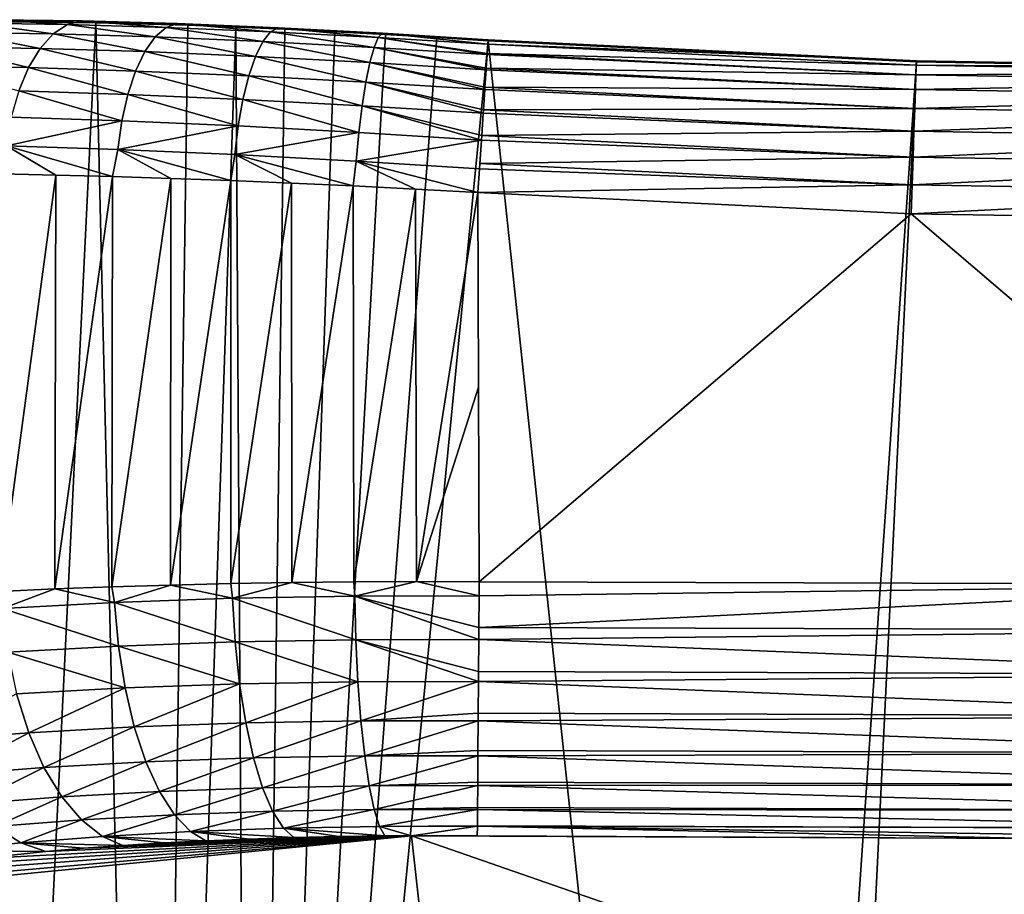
# Model space of a CAD drawing. Header units: millimetres. Extents: x -24 to 24, y 0 to 188.
# Tile 436 of 460: x -8.41 to -2.16, y 182.1 to 187.65. Entities that reach past the tile are written whole.
import ezdxf

# ---------------------------------------------------------------- set-up
doc = ezdxf.new("R2010")
doc.units = ezdxf.units.MM
doc.header["$LTSCALE"] = 58.620611
for name, color, linetype in [('118', 7, 'CONTINUOUS'), ('119', 7, 'CONTINUOUS'), ('78', 7, 'CONTINUOUS'), ('81', 7, 'CONTINUOUS'), ('90', 7, 'CONTINUOUS'), ('91', 7, 'CONTINUOUS'), ('98', 7, 'CONTINUOUS'), ('99', 7, 'CONTINUOUS')]:
    doc.layers.add(name, color=color, linetype=linetype)

msp = doc.modelspace()

# ---------------------------------------------------------------- linework, layer by layer
at = {"layer": '118', "color": 7, "linetype": 'CONTINUOUS'}
for points in [[(-7.452, 184.0612, 117.5652), (-7.8243, 184.0498, 117.4262), (-7.8079, 183.9508, 117.4314), (-7.452, 184.0612, 117.5652)], [(-7.0584, 183.9775, 117.682), (-7.452, 184.0612, 117.5652), (-7.8079, 183.9508, 117.4314), (-7.0584, 183.9775, 117.682)], [(-7.0707, 184.0703, 117.6799), (-7.452, 184.0612, 117.5652), (-7.0584, 183.9775, 117.682), (-7.0707, 184.0703, 117.6799)], [(-6.6821, 184.0769, 117.7697), (-7.0707, 184.0703, 117.6799), (-7.0584, 183.9775, 117.682), (-6.6821, 184.0769, 117.7697)], [(-6.2829, 183.9915, 117.8337), (-6.6821, 184.0769, 117.7697), (-7.0584, 183.9775, 117.682), (-6.2829, 183.9915, 117.8337)], [(-6.2884, 184.0811, 117.834), (-6.6821, 184.0769, 117.7697), (-6.2829, 183.9915, 117.8337), (-6.2884, 184.0811, 117.834)], [(-5.8917, 184.0828, 117.8725), (-6.2884, 184.0811, 117.834), (-6.2829, 183.9915, 117.8337), (-5.8917, 184.0828, 117.8725)], [(-5.4948, 183.9926, 117.8842), (-5.8917, 184.0828, 117.8725), (-6.2829, 183.9915, 117.8337), (-5.4948, 183.9926, 117.8842)], [(-5.4938, 184.082, 117.8851), (-5.8917, 184.0828, 117.8725), (-5.4948, 183.9926, 117.8842), (-5.4938, 184.082, 117.8851)], [(-8.1864, 184.0361, 117.2632), (-8.5375, 184.02, 117.0769), (-8.5181, 183.9116, 117.0859), (-8.1864, 184.0361, 117.2632)], [(-7.8079, 183.9508, 117.4314), (-8.1864, 184.0361, 117.2632), (-8.5181, 183.9116, 117.0859), (-7.8079, 183.9508, 117.4314)], [(-7.8243, 184.0498, 117.4262), (-8.1864, 184.0361, 117.2632), (-7.8079, 183.9508, 117.4314), (-7.8243, 184.0498, 117.4262)], [(-7.8079, 183.9508, 117.4314), (-8.5181, 183.9116, 117.0859), (-7.7834, 183.6739, 117.4015), (-7.8079, 183.9508, 117.4314)], [(-7.0584, 183.9775, 117.682), (-7.8079, 183.9508, 117.4314), (-7.0427, 183.7003, 117.6492), (-7.0584, 183.9775, 117.682)], [(-7.0427, 183.7003, 117.6492), (-7.8079, 183.9508, 117.4314), (-7.7834, 183.6739, 117.4015), (-7.0427, 183.7003, 117.6492)], [(-6.2829, 183.9915, 117.8337), (-7.0584, 183.9775, 117.682), (-6.2762, 183.7141, 117.7991), (-6.2829, 183.9915, 117.8337)], [(-6.2762, 183.7141, 117.7991), (-7.0584, 183.9775, 117.682), (-7.0427, 183.7003, 117.6492), (-6.2762, 183.7141, 117.7991)], [(-5.4948, 183.9926, 117.8842), (-6.2829, 183.9915, 117.8337), (-5.4962, 183.7924, 117.8638), (-5.4948, 183.9926, 117.8842)], [(-5.4962, 183.7924, 117.8638), (-6.2829, 183.9915, 117.8337), (-5.4967, 183.7152, 117.849), (-5.4962, 183.7924, 117.8638)], [(-5.4967, 183.7152, 117.849), (-6.2829, 183.9915, 117.8337), (-6.2762, 183.7141, 117.7991), (-5.4967, 183.7152, 117.849)], [(-7.7834, 183.6739, 117.4015), (-8.5181, 183.9116, 117.0859), (-8.4853, 183.6353, 117.0601), (-7.7834, 183.6739, 117.4015)], [(-7.0427, 183.7003, 117.6492), (-7.7834, 183.6739, 117.4015), (-7.0146, 183.4336, 117.5702), (-7.0427, 183.7003, 117.6492)], [(-6.2762, 183.7141, 117.7991), (-7.0427, 183.7003, 117.6492), (-6.263, 183.4471, 117.7172), (-6.2762, 183.7141, 117.7991)], [(-6.263, 183.4471, 117.7172), (-7.0427, 183.7003, 117.6492), (-7.0146, 183.4336, 117.5702), (-6.263, 183.4471, 117.7172)], [(-5.4967, 183.7152, 117.849), (-6.2762, 183.7141, 117.7991), (-5.4982, 183.5114, 117.7904), (-5.4967, 183.7152, 117.849)], [(-5.4982, 183.5114, 117.7904), (-6.2762, 183.7141, 117.7991), (-5.4986, 183.4482, 117.7661), (-5.4982, 183.5114, 117.7904)], [(-5.4986, 183.4482, 117.7661), (-6.2762, 183.7141, 117.7991), (-6.263, 183.4471, 117.7172), (-5.4986, 183.4482, 117.7661)], [(-7.7834, 183.6739, 117.4015), (-8.4853, 183.6353, 117.0601), (-7.7409, 183.4078, 117.3275), (-7.7834, 183.6739, 117.4015)], [(-7.7409, 183.4078, 117.3275), (-8.4853, 183.6353, 117.0601), (-8.4293, 183.3699, 116.9929), (-7.7409, 183.4078, 117.3275)], [(-7.0146, 183.4336, 117.5702), (-7.7834, 183.6739, 117.4015), (-7.7409, 183.4078, 117.3275), (-7.0146, 183.4336, 117.5702)], [(-7.0146, 183.4336, 117.5702), (-7.7409, 183.4078, 117.3275), (-7.6822, 183.1604, 117.2114), (-7.0146, 183.4336, 117.5702)], [(-6.9755, 183.1856, 117.4475), (-7.0146, 183.4336, 117.5702), (-7.6822, 183.1604, 117.2114), (-6.9755, 183.1856, 117.4475)], [(-6.263, 183.4471, 117.7172), (-7.0146, 183.4336, 117.5702), (-6.9755, 183.1856, 117.4475), (-6.263, 183.4471, 117.7172)], [(-6.2441, 183.1987, 117.5904), (-6.263, 183.4471, 117.7172), (-6.9755, 183.1856, 117.4475), (-6.2441, 183.1987, 117.5904)], [(-5.4986, 183.4482, 117.7661), (-6.263, 183.4471, 117.7172), (-6.2441, 183.1987, 117.5904), (-5.4986, 183.4482, 117.7661)], [(-5.5, 183.2482, 117.6674), (-5.4986, 183.4482, 117.7661), (-6.2441, 183.1987, 117.5904), (-5.5, 183.2482, 117.6674)], [(-8.3519, 183.1236, 116.886), (-8.4293, 183.3699, 116.9929), (-8.973, 183.0755, 116.4771), (-8.3519, 183.1236, 116.886)], [(-7.7409, 183.4078, 117.3275), (-8.4293, 183.3699, 116.9929), (-8.3519, 183.1236, 116.886), (-7.7409, 183.4078, 117.3275)], [(-7.6822, 183.1604, 117.2114), (-7.7409, 183.4078, 117.3275), (-8.3519, 183.1236, 116.886), (-7.6822, 183.1604, 117.2114)], [(-5.5003, 183.1997, 117.6379), (-5.5, 183.2482, 117.6674), (-6.2441, 183.1987, 117.5904), (-5.5003, 183.1997, 117.6379)], [(-6.9755, 183.1856, 117.4475), (-7.6822, 183.1604, 117.2114), (-7.6089, 182.9394, 117.0568), (-6.9755, 183.1856, 117.4475)], [(-6.9265, 182.9637, 117.2846), (-6.9755, 183.1856, 117.4475), (-7.6089, 182.9394, 117.0568), (-6.9265, 182.9637, 117.2846)], [(-6.2441, 183.1987, 117.5904), (-6.9755, 183.1856, 117.4475), (-6.9265, 182.9637, 117.2846), (-6.2441, 183.1987, 117.5904)], [(-6.2202, 182.9763, 117.4226), (-6.2441, 183.1987, 117.5904), (-6.9265, 182.9637, 117.2846), (-6.2202, 182.9763, 117.4226)], [(-5.5003, 183.1997, 117.6379), (-6.2441, 183.1987, 117.5904), (-6.2202, 182.9763, 117.4226), (-5.5003, 183.1997, 117.6379)], [(-5.5017, 183.0116, 117.4988), (-5.5003, 183.1997, 117.6379), (-6.2202, 182.9763, 117.4226), (-5.5017, 183.0116, 117.4988)], [(-8.3519, 183.1236, 116.886), (-8.973, 183.0755, 116.4771), (-8.8554, 182.8574, 116.3481), (-8.3519, 183.1236, 116.886)], [(-8.2555, 182.9038, 116.7428), (-8.3519, 183.1236, 116.886), (-8.8554, 182.8574, 116.3481), (-8.2555, 182.9038, 116.7428)], [(-7.6822, 183.1604, 117.2114), (-8.3519, 183.1236, 116.886), (-8.2555, 182.9038, 116.7428), (-7.6822, 183.1604, 117.2114)], [(-7.6089, 182.9394, 117.0568), (-7.6822, 183.1604, 117.2114), (-8.2555, 182.9038, 116.7428), (-7.6089, 182.9394, 117.0568)], [(-5.5019, 182.9773, 117.4684), (-5.5017, 183.0116, 117.4988), (-6.2202, 182.9763, 117.4226), (-5.5019, 182.9773, 117.4684)], [(-7.6089, 182.9394, 117.0568), (-8.2555, 182.9038, 116.7428), (-8.1432, 182.7174, 116.5676), (-7.6089, 182.9394, 117.0568)], [(-7.5233, 182.7515, 116.8684), (-7.6089, 182.9394, 117.0568), (-8.1432, 182.7174, 116.5676), (-7.5233, 182.7515, 116.8684)], [(-6.9265, 182.9637, 117.2846), (-7.6089, 182.9394, 117.0568), (-7.5233, 182.7515, 116.8684), (-6.9265, 182.9637, 117.2846)], [(-6.8691, 182.7748, 117.0867), (-6.9265, 182.9637, 117.2846), (-7.5233, 182.7515, 116.8684), (-6.8691, 182.7748, 117.0867)], [(-6.2202, 182.9763, 117.4226), (-6.9265, 182.9637, 117.2846), (-6.8691, 182.7748, 117.0867), (-6.2202, 182.9763, 117.4226)], [(-6.1919, 182.7869, 117.2189), (-6.2202, 182.9763, 117.4226), (-6.8691, 182.7748, 117.0867), (-6.1919, 182.7869, 117.2189)], [(-5.5019, 182.9773, 117.4684), (-6.2202, 182.9763, 117.4226), (-6.1919, 182.7869, 117.2189), (-5.5019, 182.9773, 117.4684)], [(-5.5031, 182.8095, 117.2903), (-5.5019, 182.9773, 117.4684), (-6.1919, 182.7869, 117.2189), (-5.5031, 182.8095, 117.2903)], [(-8.2555, 182.9038, 116.7428), (-8.8554, 182.8574, 116.3481), (-8.7183, 182.6728, 116.1894), (-8.2555, 182.9038, 116.7428)], [(-8.1432, 182.7174, 116.5676), (-8.2555, 182.9038, 116.7428), (-8.7183, 182.6728, 116.1894), (-8.1432, 182.7174, 116.5676)], [(-5.5033, 182.7878, 117.2628), (-5.5031, 182.8095, 117.2903), (-6.1919, 182.7869, 117.2189), (-5.5033, 182.7878, 117.2628)], [(-7.5233, 182.7515, 116.8684), (-8.1432, 182.7174, 116.5676), (-8.0183, 182.5699, 116.3657), (-7.5233, 182.7515, 116.8684)], [(-7.428, 182.6025, 116.652), (-7.5233, 182.7515, 116.8684), (-8.0183, 182.5699, 116.3657), (-7.428, 182.6025, 116.652)], [(-6.8691, 182.7748, 117.0867), (-7.5233, 182.7515, 116.8684), (-7.428, 182.6025, 116.652), (-6.8691, 182.7748, 117.0867)], [(-6.8051, 182.6247, 116.8597), (-6.8691, 182.7748, 117.0867), (-7.428, 182.6025, 116.652), (-6.8051, 182.6247, 116.8597)], [(-6.1919, 182.7869, 117.2189), (-6.8691, 182.7748, 117.0867), (-6.8051, 182.6247, 116.8597), (-6.1919, 182.7869, 117.2189)], [(-6.1602, 182.6362, 116.9855), (-6.1919, 182.7869, 117.2189), (-6.8051, 182.6247, 116.8597), (-6.1602, 182.6362, 116.9855)], [(-5.5033, 182.7878, 117.2628), (-6.1919, 182.7869, 117.2189), (-6.1602, 182.6362, 116.9855), (-5.5033, 182.7878, 117.2628)], [(-5.5043, 182.6484, 117.0485), (-5.5033, 182.7878, 117.2628), (-6.1602, 182.6362, 116.9855), (-5.5043, 182.6484, 117.0485)], [(-8.1432, 182.7174, 116.5676), (-8.7183, 182.6728, 116.1894), (-8.566, 182.5274, 116.0058), (-8.1432, 182.7174, 116.5676)], [(-8.0183, 182.5699, 116.3657), (-8.1432, 182.7174, 116.5676), (-8.566, 182.5274, 116.0058), (-8.0183, 182.5699, 116.3657)], [(-6.8051, 182.6247, 116.8597), (-7.428, 182.6025, 116.652), (-7.3261, 182.4968, 116.4142), (-6.8051, 182.6247, 116.8597)], [(-6.7365, 182.5179, 116.6107), (-6.8051, 182.6247, 116.8597), (-7.3261, 182.4968, 116.4142), (-6.7365, 182.5179, 116.6107)], [(-6.1602, 182.6362, 116.9855), (-6.8051, 182.6247, 116.8597), (-6.7365, 182.5179, 116.6107), (-6.1602, 182.6362, 116.9855)], [(-6.126, 182.5289, 116.7296), (-6.1602, 182.6362, 116.9855), (-6.7365, 182.5179, 116.6107), (-6.126, 182.5289, 116.7296)], [(-5.5044, 182.637, 117.0273), (-5.5043, 182.6484, 117.0485), (-6.1602, 182.6362, 116.9855), (-5.5044, 182.637, 117.0273)], [(-5.5044, 182.637, 117.0273), (-6.1602, 182.6362, 116.9855), (-6.126, 182.5289, 116.7296), (-5.5044, 182.637, 117.0273)], [(-5.5052, 182.5336, 116.7817), (-5.5044, 182.637, 117.0273), (-6.126, 182.5289, 116.7296), (-5.5052, 182.5336, 116.7817)], [(-8.0183, 182.5699, 116.3657), (-8.566, 182.5274, 116.0058), (-8.4031, 182.4256, 115.8029), (-8.0183, 182.5699, 116.3657)], [(-7.8847, 182.4659, 116.1434), (-8.0183, 182.5699, 116.3657), (-8.4031, 182.4256, 115.8029), (-7.8847, 182.4659, 116.1434)], [(-7.428, 182.6025, 116.652), (-8.0183, 182.5699, 116.3657), (-7.8847, 182.4659, 116.1434), (-7.428, 182.6025, 116.652)], [(-7.3261, 182.4968, 116.4142), (-7.428, 182.6025, 116.652), (-7.8847, 182.4659, 116.1434), (-7.3261, 182.4968, 116.4142)], [(-8.4031, 182.4256, 115.8029), (-8.566, 182.5274, 116.0058), (-8.8721, 182.3765, 115.3986), (-8.4031, 182.4256, 115.8029)], [(-7.2277, 182.4378, 116.1617), (-7.3261, 182.4968, 116.4142), (-7.8847, 182.4659, 116.1434), (-7.2277, 182.4378, 116.1617)], [(-6.6708, 182.4579, 116.348), (-6.7365, 182.5179, 116.6107), (-7.3261, 182.4968, 116.4142), (-6.6708, 182.4579, 116.348)], [(-7.2277, 182.4378, 116.1617), (-6.9526, 182.449, 116.2638), (-7.3261, 182.4968, 116.4142), (-7.2277, 182.4378, 116.1617)], [(-6.9526, 182.449, 116.2638), (-6.6708, 182.4579, 116.348), (-7.3261, 182.4968, 116.4142), (-6.9526, 182.449, 116.2638)], [(-6.0925, 182.4684, 116.461), (-6.126, 182.5289, 116.7296), (-6.7365, 182.5179, 116.6107), (-6.0925, 182.4684, 116.461)], [(-6.6708, 182.4579, 116.348), (-6.3835, 182.4643, 116.4139), (-6.7365, 182.5179, 116.6107), (-6.6708, 182.4579, 116.348)], [(-6.3835, 182.4643, 116.4139), (-6.0925, 182.4684, 116.461), (-6.7365, 182.5179, 116.6107), (-6.3835, 182.4643, 116.4139)], [(-5.5052, 182.5296, 116.7691), (-5.5052, 182.5336, 116.7817), (-6.126, 182.5289, 116.7296), (-5.5052, 182.5296, 116.7691)], [(-5.9244, 182.4696, 116.4796), (-5.5052, 182.5296, 116.7691), (-6.126, 182.5289, 116.7296), (-5.9244, 182.4696, 116.4796)], [(-6.0925, 182.4684, 116.461), (-5.9244, 182.4696, 116.4796), (-6.126, 182.5289, 116.7296), (-6.0925, 182.4684, 116.461)], [(-5.9244, 182.4696, 116.4796), (-5.5057, 182.4691, 116.4984), (-5.5052, 182.5296, 116.7691), (-5.9244, 182.4696, 116.4796)], [(-7.7546, 182.4084, 115.9054), (-7.8847, 182.4659, 116.1434), (-8.4031, 182.4256, 115.8029), (-7.7546, 182.4084, 115.9054)], [(-7.7546, 182.4084, 115.9054), (-7.4952, 182.4243, 116.0422), (-7.8847, 182.4659, 116.1434), (-7.7546, 182.4084, 115.9054)], [(-7.4952, 182.4243, 116.0422), (-7.2277, 182.4378, 116.1617), (-7.8847, 182.4659, 116.1434), (-7.4952, 182.4243, 116.0422)], [(-8.2435, 182.3701, 115.583), (-8.4031, 182.4256, 115.8029), (-8.8721, 182.3765, 115.3986), (-8.2435, 182.3701, 115.583)], [(-8.6843, 182.3236, 115.2016), (-8.2435, 182.3701, 115.583), (-8.8721, 182.3765, 115.3986), (-8.6843, 182.3236, 115.2016)], [(-8.2435, 182.3701, 115.583), (-8.0044, 182.3904, 115.7521), (-8.4031, 182.4256, 115.8029), (-8.2435, 182.3701, 115.583)], [(-8.0044, 182.3904, 115.7521), (-7.7546, 182.4084, 115.9054), (-8.4031, 182.4256, 115.8029), (-8.0044, 182.3904, 115.7521)]]:
    msp.add_3dface(points, dxfattribs=at)
at = {"layer": '119', "color": 7, "linetype": 'CONTINUOUS'}
for points in [[(0, 184.0637, 117.8854), (-5.4948, 183.9926, 117.8842), (-5.4962, 183.7924, 117.8638), (0, 184.0637, 117.8854)], [(0, 184.0637, 117.8854), (-5.4962, 183.7924, 117.8638), (0, 183.7739, 117.8641), (0, 184.0637, 117.8854)], [(0, 184.0637, 117.8854), (-5.4938, 184.082, 117.8851), (-5.4948, 183.9926, 117.8842), (0, 184.0637, 117.8854)], [(-5.4962, 183.7924, 117.8638), (-5.4967, 183.7152, 117.849), (0, 183.7739, 117.8641), (-5.4962, 183.7924, 117.8638)], [(0, 183.7739, 117.8641), (-5.4967, 183.7152, 117.849), (0, 183.4928, 117.7907), (0, 183.7739, 117.8641)], [(-5.4967, 183.7152, 117.849), (-5.4982, 183.5114, 117.7904), (0, 183.4928, 117.7907), (-5.4967, 183.7152, 117.849)], [(-5.4982, 183.5114, 117.7904), (-5.4986, 183.4482, 117.7661), (0, 183.4928, 117.7907), (-5.4982, 183.5114, 117.7904)], [(-5.4986, 183.4482, 117.7661), (-5.5, 183.2482, 117.6674), (0, 183.2296, 117.6677), (-5.4986, 183.4482, 117.7661)], [(0, 183.4928, 117.7907), (-5.4986, 183.4482, 117.7661), (0, 183.2296, 117.6677), (0, 183.4928, 117.7907)], [(-5.5, 183.2482, 117.6674), (-5.5003, 183.1997, 117.6379), (0, 183.2296, 117.6677), (-5.5, 183.2482, 117.6674)], [(-5.5003, 183.1997, 117.6379), (-5.5017, 183.0116, 117.4988), (0, 182.9929, 117.4991), (-5.5003, 183.1997, 117.6379)], [(0, 183.2296, 117.6677), (-5.5003, 183.1997, 117.6379), (0, 182.9929, 117.4991), (0, 183.2296, 117.6677)], [(-5.5017, 183.0116, 117.4988), (-5.5019, 182.9773, 117.4684), (0, 182.9929, 117.4991), (-5.5017, 183.0116, 117.4988)], [(-5.5019, 182.9773, 117.4684), (-5.5031, 182.8095, 117.2903), (0, 182.7907, 117.2905), (-5.5019, 182.9773, 117.4684)], [(0, 182.9929, 117.4991), (-5.5019, 182.9773, 117.4684), (0, 182.7907, 117.2905), (0, 182.9929, 117.4991)], [(-5.5031, 182.8095, 117.2903), (-5.5033, 182.7878, 117.2628), (0, 182.7907, 117.2905), (-5.5031, 182.8095, 117.2903)], [(-5.5033, 182.7878, 117.2628), (-5.5043, 182.6484, 117.0485), (0, 182.6295, 117.0488), (-5.5033, 182.7878, 117.2628)], [(0, 182.7907, 117.2905), (-5.5033, 182.7878, 117.2628), (0, 182.6295, 117.0488), (0, 182.7907, 117.2905)], [(-5.5044, 182.637, 117.0273), (-5.5052, 182.5336, 116.7817), (0, 182.5147, 116.7819), (-5.5044, 182.637, 117.0273)], [(-5.5043, 182.6484, 117.0485), (-5.5044, 182.637, 117.0273), (0, 182.6295, 117.0488), (-5.5043, 182.6484, 117.0485)], [(0, 182.6295, 117.0488), (-5.5044, 182.637, 117.0273), (0, 182.5147, 116.7819), (0, 182.6295, 117.0488)], [(-5.5057, 182.4691, 116.4984), (-1.9696, 182.4524, 116.4986), (-5.5052, 182.5296, 116.7691), (-5.5057, 182.4691, 116.4984)], [(-5.5052, 182.5336, 116.7817), (-5.5052, 182.5296, 116.7691), (0, 182.5147, 116.7819), (-5.5052, 182.5336, 116.7817)], [(-1.9696, 182.4524, 116.4986), (0, 182.45, 116.4986), (-5.5052, 182.5296, 116.7691), (-1.9696, 182.4524, 116.4986)], [(-5.5052, 182.5296, 116.7691), (0, 182.45, 116.4986), (0, 182.5147, 116.7819), (-5.5052, 182.5296, 116.7691)]]:
    msp.add_3dface(points, dxfattribs=at)
at = {"layer": '78', "color": 7, "linetype": 'CONTINUOUS'}
for points in [[(-9.6554, 182.1418, 113.7684), (-9.8043, 182.0882, 113.3583), (-5.9244, 182.4696, 116.4796), (-9.6554, 182.1418, 113.7684)], [(-5.9244, 182.4696, 116.4796), (-9.8043, 182.0882, 113.3583), (-5.7717, 181.095, 106.6121), (-5.9244, 182.4696, 116.4796)], [(-9.3964, 182.2085, 114.2859), (-9.6554, 182.1418, 113.7684), (-5.9244, 182.4696, 116.4796), (-9.3964, 182.2085, 114.2859)], [(-9.0705, 182.2695, 114.767), (-9.3964, 182.2085, 114.2859), (-5.9244, 182.4696, 116.4796), (-9.0705, 182.2695, 114.767)], [(-8.6843, 182.3236, 115.2016), (-9.0705, 182.2695, 114.767), (-5.9244, 182.4696, 116.4796), (-8.6843, 182.3236, 115.2016)], [(-8.2435, 182.3701, 115.583), (-8.6843, 182.3236, 115.2016), (-5.9244, 182.4696, 116.4796), (-8.2435, 182.3701, 115.583)], [(-8.0044, 182.3904, 115.7521), (-8.2435, 182.3701, 115.583), (-5.9244, 182.4696, 116.4796), (-8.0044, 182.3904, 115.7521)], [(-7.7546, 182.4084, 115.9054), (-8.0044, 182.3904, 115.7521), (-5.9244, 182.4696, 116.4796), (-7.7546, 182.4084, 115.9054)], [(-7.4952, 182.4243, 116.0422), (-7.7546, 182.4084, 115.9054), (-5.9244, 182.4696, 116.4796), (-7.4952, 182.4243, 116.0422)], [(-7.2277, 182.4378, 116.1617), (-7.4952, 182.4243, 116.0422), (-5.9244, 182.4696, 116.4796), (-7.2277, 182.4378, 116.1617)], [(-6.9526, 182.449, 116.2638), (-7.2277, 182.4378, 116.1617), (-5.9244, 182.4696, 116.4796), (-6.9526, 182.449, 116.2638)], [(-6.6708, 182.4579, 116.348), (-6.9526, 182.449, 116.2638), (-5.9244, 182.4696, 116.4796), (-6.6708, 182.4579, 116.348)], [(-6.3835, 182.4643, 116.4139), (-6.6708, 182.4579, 116.348), (-5.9244, 182.4696, 116.4796), (-6.3835, 182.4643, 116.4139)], [(-6.0925, 182.4684, 116.461), (-6.3835, 182.4643, 116.4139), (-5.9244, 182.4696, 116.4796), (-6.0925, 182.4684, 116.461)], [(-1.9182, 181.0759, 106.6796), (-1.9696, 182.4524, 116.4986), (-5.9244, 182.4696, 116.4796), (-1.9182, 181.0759, 106.6796)], [(-1.9182, 181.0759, 106.6796), (-5.9244, 182.4696, 116.4796), (-5.7717, 181.095, 106.6121), (-1.9182, 181.0759, 106.6796)], [(-5.9244, 182.4696, 116.4796), (-1.9696, 182.4524, 116.4986), (-5.5057, 182.4691, 116.4984), (-5.9244, 182.4696, 116.4796)]]:
    msp.add_3dface(points, dxfattribs=at)
at = {"layer": '81', "color": 7, "linetype": 'CONTINUOUS'}
for points in [[(-8.4661, 187.6369, 115.6872), (-7.9261, 187.6307, 116.0503), (-8.6759, 172.3009, -0.9686), (-8.4661, 187.6369, 115.6872)], [(-8.6759, 172.3009, -0.9686), (-7.9261, 187.6307, 116.0503), (-7.5617, 172.1923, -0.9543), (-8.6759, 172.3009, -0.9686)], [(-7.9261, 187.6307, 116.0503), (-7.3429, 187.6144, 116.3399), (-7.5617, 172.1923, -0.9543), (-7.9261, 187.6307, 116.0503)], [(-7.3429, 187.6144, 116.3399), (-7.0384, 187.6029, 116.4554), (-7.5617, 172.1923, -0.9543), (-7.3429, 187.6144, 116.3399)], [(-7.5617, 172.1923, -0.9543), (-7.0384, 187.6029, 116.4554), (-6.9432, 172.1385, -0.9472), (-7.5617, 172.1923, -0.9543)], [(-7.0384, 187.6029, 116.4554), (-6.727, 187.5893, 116.5507), (-6.9432, 172.1385, -0.9472), (-7.0384, 187.6029, 116.4554)], [(-6.727, 187.5893, 116.5507), (-6.4095, 187.5737, 116.6255), (-6.9432, 172.1385, -0.9472), (-6.727, 187.5893, 116.5507)], [(-6.4095, 187.5737, 116.6255), (-6.0875, 187.5563, 116.6793), (-6.9432, 172.1385, -0.9472), (-6.4095, 187.5737, 116.6255)], [(-6.0875, 187.5563, 116.6793), (-5.7626, 187.5371, 116.7119), (-6.9432, 172.1385, -0.9472), (-6.0875, 187.5563, 116.6793)], [(-5.7626, 187.5371, 116.7119), (-5.4367, 187.5163, 116.7232), (-6.9432, 172.1385, -0.9472), (-5.7626, 187.5371, 116.7119)], [(-6.9432, 172.1385, -0.9472), (-5.4367, 187.5163, 116.7232), (-3.7824, 171.9353, -0.9204), (-6.9432, 172.1385, -0.9472)], [(-5.4367, 187.5163, 116.7232), (-2.7199, 187.3816, 116.7253), (-3.7824, 171.9353, -0.9204), (-5.4367, 187.5163, 116.7232)], [(-3.7824, 171.9353, -0.9204), (-2.7199, 187.3816, 116.7253), (-3.4724, 171.9218, -0.9187), (-3.7824, 171.9353, -0.9204)], [(-2.7199, 187.3816, 116.7253), (0, 187.3366, 116.7261), (-3.4724, 171.9218, -0.9187), (-2.7199, 187.3816, 116.7253)], [(0, 187.3366, 116.7261), (0, 171.8497, -0.9092), (-3.4724, 171.9218, -0.9187), (0, 187.3366, 116.7261)]]:
    msp.add_3dface(points, dxfattribs=at)
at = {"layer": '90', "color": 7, "linetype": 'CONTINUOUS'}
for points in [[(-8.1798, 186.664, 117.2154), (-8.5279, 186.6711, 117.0291), (-8.5375, 184.02, 117.0769), (-8.1798, 186.664, 117.2154)], [(-8.1864, 184.0361, 117.2632), (-8.1798, 186.664, 117.2154), (-8.5375, 184.02, 117.0769), (-8.1864, 184.0361, 117.2632)], [(-7.8199, 186.6544, 117.3788), (-8.1798, 186.664, 117.2154), (-8.1864, 184.0361, 117.2632), (-7.8199, 186.6544, 117.3788)], [(-7.8243, 184.0498, 117.4262), (-7.8199, 186.6544, 117.3788), (-8.1864, 184.0361, 117.2632), (-7.8243, 184.0498, 117.4262)], [(-7.4497, 186.6426, 117.5184), (-7.8199, 186.6544, 117.3788), (-7.8243, 184.0498, 117.4262), (-7.4497, 186.6426, 117.5184)], [(-7.452, 184.0612, 117.5652), (-7.4497, 186.6426, 117.5184), (-7.8243, 184.0498, 117.4262), (-7.452, 184.0612, 117.5652)], [(-7.0708, 186.6286, 117.6337), (-7.4497, 186.6426, 117.5184), (-7.452, 184.0612, 117.5652), (-7.0708, 186.6286, 117.6337)], [(-7.0707, 184.0703, 117.6799), (-7.0708, 186.6286, 117.6337), (-7.452, 184.0612, 117.5652), (-7.0707, 184.0703, 117.6799)], [(-6.6848, 186.6127, 117.7241), (-7.0708, 186.6286, 117.6337), (-7.0707, 184.0703, 117.6799), (-6.6848, 186.6127, 117.7241)], [(-6.6821, 184.0769, 117.7697), (-6.6848, 186.6127, 117.7241), (-7.0707, 184.0703, 117.6799), (-6.6821, 184.0769, 117.7697)], [(-6.2933, 186.5949, 117.7891), (-6.6848, 186.6127, 117.7241), (-6.6821, 184.0769, 117.7697), (-6.2933, 186.5949, 117.7891)], [(-6.2884, 184.0811, 117.834), (-6.2933, 186.5949, 117.7891), (-6.6821, 184.0769, 117.7697), (-6.2884, 184.0811, 117.834)], [(-5.8983, 186.5753, 117.8285), (-6.2933, 186.5949, 117.7891), (-6.2884, 184.0811, 117.834), (-5.8983, 186.5753, 117.8285)], [(-5.8917, 184.0828, 117.8725), (-5.8983, 186.5753, 117.8285), (-6.2884, 184.0811, 117.834), (-5.8917, 184.0828, 117.8725)], [(-5.5018, 186.5542, 117.8419), (-5.8983, 186.5753, 117.8285), (-5.8917, 184.0828, 117.8725), (-5.5018, 186.5542, 117.8419)], [(-5.4993, 185.3165, 117.8636), (-5.5018, 186.5542, 117.8419), (-5.8917, 184.0828, 117.8725), (-5.4993, 185.3165, 117.8636)], [(-5.4938, 184.082, 117.8851), (-5.4993, 185.3165, 117.8636), (-5.8917, 184.0828, 117.8725), (-5.4938, 184.082, 117.8851)]]:
    msp.add_3dface(points, dxfattribs=at)
at = {"layer": '91', "color": 7, "linetype": 'CONTINUOUS'}
for points in [[(-5.5018, 186.5542, 117.8419), (-5.4993, 185.3165, 117.8636), (-5.4938, 184.082, 117.8851), (-5.5018, 186.5542, 117.8419)], [(-5.5018, 186.5542, 117.8419), (-5.4938, 184.082, 117.8851), (-2.7524, 186.4179, 117.8443), (-5.5018, 186.5542, 117.8419)], [(-2.7524, 186.4179, 117.8443), (-5.4938, 184.082, 117.8851), (0, 184.0637, 117.8854), (-2.7524, 186.4179, 117.8443)], [(0, 186.3724, 117.8451), (-2.7524, 186.4179, 117.8443), (0, 184.0637, 117.8854), (0, 186.3724, 117.8451)]]:
    msp.add_3dface(points, dxfattribs=at)
at = {"layer": '98', "color": 7, "linetype": 'CONTINUOUS'}
for points in [[(-5.4429, 187.4346, 117.2655), (-2.7208, 187.3609, 117.0931), (-5.4387, 187.4938, 117.0981), (-5.4429, 187.4346, 117.2655)], [(-5.4387, 187.4938, 117.0981), (-2.7208, 187.3609, 117.0931), (-5.4386, 187.4956, 117.0909), (-5.4387, 187.4938, 117.0981)], [(-5.4386, 187.4956, 117.0909), (-2.7198, 187.3885, 116.9102), (-5.4365, 187.523, 116.911), (-5.4386, 187.4956, 117.0909)], [(-2.7208, 187.3609, 117.0931), (-2.7198, 187.3885, 116.9102), (-5.4386, 187.4956, 117.0909), (-2.7208, 187.3609, 117.0931)], [(-2.7199, 187.3816, 116.7253), (-5.4367, 187.5163, 116.7232), (-5.4365, 187.5232, 116.908), (-2.7199, 187.3816, 116.7253)], [(-2.7198, 187.3885, 116.9102), (-2.7199, 187.3816, 116.7253), (-5.4365, 187.5232, 116.908), (-2.7198, 187.3885, 116.9102)], [(-5.4365, 187.523, 116.911), (-2.7198, 187.3885, 116.9102), (-5.4365, 187.5232, 116.908), (-5.4365, 187.523, 116.911)], [(-5.4432, 187.4295, 117.2762), (-2.7229, 187.2997, 117.2677), (-5.4429, 187.4346, 117.2655), (-5.4432, 187.4295, 117.2762)], [(-2.7229, 187.2997, 117.2677), (-2.7208, 187.3609, 117.0931), (-5.4429, 187.4346, 117.2655), (-2.7229, 187.2997, 117.2677)], [(-5.4492, 187.3422, 117.4256), (-2.7229, 187.2997, 117.2677), (-5.4432, 187.4295, 117.2762), (-5.4492, 187.3422, 117.4256)], [(-2.7208, 187.3609, 117.0931), (0, 187.3435, 116.9109), (-2.7198, 187.3885, 116.9102), (-2.7208, 187.3609, 117.0931)], [(0, 187.3366, 116.7261), (-2.7199, 187.3816, 116.7253), (-2.7198, 187.3885, 116.9102), (0, 187.3366, 116.7261)], [(0, 187.3435, 116.9109), (0, 187.3366, 116.7261), (-2.7198, 187.3885, 116.9102), (0, 187.3435, 116.9109)], [(-5.4574, 187.2217, 117.5657), (-2.7261, 187.2072, 117.4278), (-5.4499, 187.3326, 117.4389), (-5.4574, 187.2217, 117.5657)], [(-5.4499, 187.3326, 117.4389), (-2.7261, 187.2072, 117.4278), (-5.4492, 187.3422, 117.4256), (-5.4499, 187.3326, 117.4389)], [(-2.7261, 187.2072, 117.4278), (-2.7229, 187.2997, 117.2677), (-5.4492, 187.3422, 117.4256), (-2.7261, 187.2072, 117.4278)], [(-2.7229, 187.2997, 117.2677), (0, 187.3159, 117.0938), (-2.7208, 187.3609, 117.0931), (-2.7229, 187.2997, 117.2677)], [(0, 187.2548, 117.2684), (0, 187.3159, 117.0938), (-2.7229, 187.2997, 117.2677), (0, 187.2548, 117.2684)], [(0, 187.3159, 117.0938), (0, 187.3435, 116.9109), (-2.7208, 187.3609, 117.0931), (0, 187.3159, 117.0938)], [(-2.7261, 187.2072, 117.4278), (0, 187.2548, 117.2684), (-2.7229, 187.2997, 117.2677), (-2.7261, 187.2072, 117.4278)], [(0, 187.1622, 117.4286), (0, 187.2548, 117.2684), (-2.7261, 187.2072, 117.4278), (0, 187.1622, 117.4286)], [(-5.4671, 187.0773, 117.6809), (-2.7301, 187.0865, 117.568), (-5.4584, 187.2065, 117.58), (-5.4671, 187.0773, 117.6809)], [(-5.4584, 187.2065, 117.58), (-2.7301, 187.0865, 117.568), (-5.4574, 187.2217, 117.5657), (-5.4584, 187.2065, 117.58)], [(-2.7301, 187.0865, 117.568), (-2.7261, 187.2072, 117.4278), (-5.4574, 187.2217, 117.5657), (-2.7301, 187.0865, 117.568)], [(-2.7301, 187.0865, 117.568), (0, 187.1622, 117.4286), (-2.7261, 187.2072, 117.4278), (-2.7301, 187.0865, 117.568)], [(0, 187.0414, 117.5687), (0, 187.1622, 117.4286), (-2.7301, 187.0865, 117.568), (0, 187.0414, 117.5687)], [(-5.478, 186.914, 117.7671), (-2.735, 186.9419, 117.6832), (-5.4685, 187.056, 117.6945), (-5.478, 186.914, 117.7671)], [(-5.4685, 187.056, 117.6945), (-2.735, 186.9419, 117.6832), (-5.4671, 187.0773, 117.6809), (-5.4685, 187.056, 117.6945)], [(-2.735, 186.9419, 117.6832), (-2.7301, 187.0865, 117.568), (-5.4671, 187.0773, 117.6809), (-2.735, 186.9419, 117.6832)], [(-2.735, 186.9419, 117.6832), (0, 187.0414, 117.5687), (-2.7301, 187.0865, 117.568), (-2.735, 186.9419, 117.6832)], [(0, 186.8967, 117.684), (0, 187.0414, 117.5687), (-2.735, 186.9419, 117.6832), (0, 186.8967, 117.684)], [(-2.7404, 186.7783, 117.7695), (-2.735, 186.9419, 117.6832), (-5.478, 186.914, 117.7671), (-2.7404, 186.7783, 117.7695)], [(-2.7404, 186.7783, 117.7695), (0, 186.8967, 117.684), (-2.735, 186.9419, 117.6832), (-2.7404, 186.7783, 117.7695)], [(-5.4897, 186.7376, 117.8215), (-2.7404, 186.7783, 117.7695), (-5.4798, 186.8864, 117.7781), (-5.4897, 186.7376, 117.8215)], [(-5.4798, 186.8864, 117.7781), (-2.7404, 186.7783, 117.7695), (-5.478, 186.914, 117.7671), (-5.4798, 186.8864, 117.7781)], [(0, 186.7331, 117.7703), (0, 186.8967, 117.684), (-2.7404, 186.7783, 117.7695), (0, 186.7331, 117.7703)], [(-2.7463, 186.6016, 117.8238), (-2.7404, 186.7783, 117.7695), (-5.4897, 186.7376, 117.8215), (-2.7463, 186.6016, 117.8238)], [(-2.7463, 186.6016, 117.8238), (0, 186.7331, 117.7703), (-2.7404, 186.7783, 117.7695), (-2.7463, 186.6016, 117.8238)], [(-5.5018, 186.5542, 117.8419), (-2.7463, 186.6016, 117.8238), (-5.4919, 186.704, 117.8278), (-5.5018, 186.5542, 117.8419)], [(-5.4919, 186.704, 117.8278), (-2.7463, 186.6016, 117.8238), (-5.4897, 186.7376, 117.8215), (-5.4919, 186.704, 117.8278)], [(0, 186.5562, 117.8246), (0, 186.7331, 117.7703), (-2.7463, 186.6016, 117.8238), (0, 186.5562, 117.8246)], [(-5.5018, 186.5542, 117.8419), (-2.7524, 186.4179, 117.8443), (-2.7463, 186.6016, 117.8238), (-5.5018, 186.5542, 117.8419)], [(-2.7524, 186.4179, 117.8443), (0, 186.5562, 117.8246), (-2.7463, 186.6016, 117.8238), (-2.7524, 186.4179, 117.8443)], [(-2.7524, 186.4179, 117.8443), (0, 186.3724, 117.8451), (0, 186.5562, 117.8246), (-2.7524, 186.4179, 117.8443)]]:
    msp.add_3dface(points, dxfattribs=at)
at = {"layer": '99', "color": 7, "linetype": 'CONTINUOUS'}
for points in [[(-8.7975, 187.5694, 116.1336), (-8.1969, 187.5603, 116.5353), (-8.6882, 187.6275, 115.9902), (-8.7975, 187.5694, 116.1336)], [(-8.6882, 187.6275, 115.9902), (-8.1065, 187.6193, 116.3797), (-8.5743, 187.6502, 115.8405), (-8.6882, 187.6275, 115.9902)], [(-8.6882, 187.6275, 115.9902), (-8.1969, 187.5603, 116.5353), (-8.1065, 187.6193, 116.3797), (-8.6882, 187.6275, 115.9902)], [(-7.9261, 187.6307, 116.0503), (-8.4661, 187.6369, 115.6872), (-8.5743, 187.6502, 115.8405), (-7.9261, 187.6307, 116.0503)], [(-7.9261, 187.6307, 116.0503), (-8.5743, 187.6502, 115.8405), (-8.0127, 187.6429, 116.2168), (-7.9261, 187.6307, 116.0503)], [(-8.5743, 187.6502, 115.8405), (-8.1065, 187.6193, 116.3797), (-8.0127, 187.6429, 116.2168), (-8.5743, 187.6502, 115.8405)], [(-8.1969, 187.5603, 116.5353), (-7.5499, 187.5405, 116.8549), (-8.1065, 187.6193, 116.3797), (-8.1969, 187.5603, 116.5353)], [(-8.1065, 187.6193, 116.3797), (-7.4798, 187.6006, 116.6895), (-8.0127, 187.6429, 116.2168), (-8.1065, 187.6193, 116.3797)], [(-8.1065, 187.6193, 116.3797), (-7.5499, 187.5405, 116.8549), (-7.4798, 187.6006, 116.6895), (-8.1065, 187.6193, 116.3797)], [(-7.3429, 187.6144, 116.3399), (-7.9261, 187.6307, 116.0503), (-8.0127, 187.6429, 116.2168), (-7.3429, 187.6144, 116.3399)], [(-7.3429, 187.6144, 116.3399), (-8.0127, 187.6429, 116.2168), (-7.4077, 187.6254, 116.5161), (-7.3429, 187.6144, 116.3399)], [(-8.0127, 187.6429, 116.2168), (-7.4798, 187.6006, 116.6895), (-7.4077, 187.6254, 116.5161), (-8.0127, 187.6429, 116.2168)], [(-7.4798, 187.6006, 116.6895), (-6.8187, 187.5726, 116.9147), (-7.4077, 187.6254, 116.5161), (-7.4798, 187.6006, 116.6895)], [(-7.0384, 187.6029, 116.4554), (-7.3429, 187.6144, 116.3399), (-7.4077, 187.6254, 116.5161), (-7.0384, 187.6029, 116.4554)], [(-7.0384, 187.6029, 116.4554), (-7.4077, 187.6254, 116.5161), (-6.7693, 187.5988, 116.7337), (-7.0384, 187.6029, 116.4554)], [(-7.4077, 187.6254, 116.5161), (-6.8187, 187.5726, 116.9147), (-6.7693, 187.5988, 116.7337), (-7.4077, 187.6254, 116.5161)], [(-8.8981, 187.4781, 116.2655), (-8.2806, 187.4681, 116.6781), (-8.7975, 187.5694, 116.1336), (-8.8981, 187.4781, 116.2655)], [(-8.7975, 187.5694, 116.1336), (-8.2806, 187.4681, 116.6781), (-8.1969, 187.5603, 116.5353), (-8.7975, 187.5694, 116.1336)], [(-8.2806, 187.4681, 116.6781), (-7.6154, 187.4473, 117.0063), (-8.1969, 187.5603, 116.5353), (-8.2806, 187.4681, 116.6781)], [(-8.1969, 187.5603, 116.5353), (-7.6154, 187.4473, 117.0063), (-7.5499, 187.5405, 116.8549), (-8.1969, 187.5603, 116.5353)], [(-7.5499, 187.5405, 116.8549), (-6.8675, 187.5112, 117.0871), (-7.4798, 187.6006, 116.6895), (-7.5499, 187.5405, 116.8549)], [(-7.4798, 187.6006, 116.6895), (-6.8675, 187.5112, 117.0871), (-6.8187, 187.5726, 116.9147), (-7.4798, 187.6006, 116.6895)], [(-6.727, 187.5893, 116.5507), (-7.0384, 187.6029, 116.4554), (-6.7693, 187.5988, 116.7337), (-6.727, 187.5893, 116.5507)], [(-6.8675, 187.5112, 117.0871), (-6.1609, 187.4739, 117.2282), (-6.8187, 187.5726, 116.9147), (-6.8675, 187.5112, 117.0871)], [(-6.8187, 187.5726, 116.9147), (-6.1341, 187.5367, 117.0515), (-6.7693, 187.5988, 116.7337), (-6.8187, 187.5726, 116.9147)], [(-6.8187, 187.5726, 116.9147), (-6.1609, 187.4739, 117.2282), (-6.1341, 187.5367, 117.0515), (-6.8187, 187.5726, 116.9147)], [(-6.4095, 187.5737, 116.6255), (-6.727, 187.5893, 116.5507), (-6.7693, 187.5988, 116.7337), (-6.4095, 187.5737, 116.6255)], [(-6.4095, 187.5737, 116.6255), (-6.7693, 187.5988, 116.7337), (-6.1081, 187.5643, 116.8659), (-6.4095, 187.5737, 116.6255)], [(-6.7693, 187.5988, 116.7337), (-6.1341, 187.5367, 117.0515), (-6.1081, 187.5643, 116.8659), (-6.7693, 187.5988, 116.7337)], [(-6.0875, 187.5563, 116.6793), (-6.4095, 187.5737, 116.6255), (-6.1081, 187.5643, 116.8659), (-6.0875, 187.5563, 116.6793)], [(-6.1341, 187.5367, 117.0515), (-5.4387, 187.4938, 117.0981), (-6.1081, 187.5643, 116.8659), (-6.1341, 187.5367, 117.0515)], [(-5.7626, 187.5371, 116.7119), (-6.0875, 187.5563, 116.6793), (-6.1081, 187.5643, 116.8659), (-5.7626, 187.5371, 116.7119)], [(-5.4365, 187.523, 116.911), (-5.7626, 187.5371, 116.7119), (-6.1081, 187.5643, 116.8659), (-5.4365, 187.523, 116.911)], [(-5.4387, 187.4938, 117.0981), (-5.4386, 187.4956, 117.0909), (-6.1081, 187.5643, 116.8659), (-5.4387, 187.4938, 117.0981)], [(-5.4386, 187.4956, 117.0909), (-5.4365, 187.523, 116.911), (-6.1081, 187.5643, 116.8659), (-5.4386, 187.4956, 117.0909)], [(-7.6154, 187.4473, 117.0063), (-6.9139, 187.4169, 117.2447), (-7.5499, 187.5405, 116.8549), (-7.6154, 187.4473, 117.0063)], [(-7.5499, 187.5405, 116.8549), (-6.9139, 187.4169, 117.2447), (-6.8675, 187.5112, 117.0871), (-7.5499, 187.5405, 116.8549)], [(-6.9139, 187.4169, 117.2447), (-6.1875, 187.3782, 117.3896), (-6.8675, 187.5112, 117.0871), (-6.9139, 187.4169, 117.2447)], [(-6.8675, 187.5112, 117.0871), (-6.1875, 187.3782, 117.3896), (-6.1609, 187.4739, 117.2282), (-6.8675, 187.5112, 117.0871)], [(-6.1609, 187.4739, 117.2282), (-5.4432, 187.4295, 117.2762), (-6.1341, 187.5367, 117.0515), (-6.1609, 187.4739, 117.2282)], [(-5.4432, 187.4295, 117.2762), (-5.4429, 187.4346, 117.2655), (-6.1341, 187.5367, 117.0515), (-5.4432, 187.4295, 117.2762)], [(-5.4429, 187.4346, 117.2655), (-5.4387, 187.4938, 117.0981), (-6.1341, 187.5367, 117.0515), (-5.4429, 187.4346, 117.2655)], [(-5.4367, 187.5163, 116.7232), (-5.7626, 187.5371, 116.7119), (-5.4365, 187.5232, 116.908), (-5.4367, 187.5163, 116.7232)], [(-5.7626, 187.5371, 116.7119), (-5.4365, 187.523, 116.911), (-5.4365, 187.5232, 116.908), (-5.7626, 187.5371, 116.7119)], [(-8.9865, 187.3568, 116.3811), (-8.3545, 187.3461, 116.8027), (-8.8981, 187.4781, 116.2655), (-8.9865, 187.3568, 116.3811)], [(-8.8981, 187.4781, 116.2655), (-8.3545, 187.3461, 116.8027), (-8.2806, 187.4681, 116.6781), (-8.8981, 187.4781, 116.2655)], [(-8.3545, 187.3461, 116.8027), (-7.6739, 187.3244, 117.138), (-8.2806, 187.4681, 116.6781), (-8.3545, 187.3461, 116.8027)], [(-8.2806, 187.4681, 116.6781), (-7.6739, 187.3244, 117.138), (-7.6154, 187.4473, 117.0063), (-8.2806, 187.4681, 116.6781)], [(-7.6739, 187.3244, 117.138), (-6.9561, 187.293, 117.3816), (-7.6154, 187.4473, 117.0063), (-7.6739, 187.3244, 117.138)], [(-7.6154, 187.4473, 117.0063), (-6.9561, 187.293, 117.3816), (-6.9139, 187.4169, 117.2447), (-7.6154, 187.4473, 117.0063)], [(-6.1875, 187.3782, 117.3896), (-5.4499, 187.3326, 117.4389), (-6.1609, 187.4739, 117.2282), (-6.1875, 187.3782, 117.3896)], [(-5.4499, 187.3326, 117.4389), (-5.4492, 187.3422, 117.4256), (-6.1609, 187.4739, 117.2282), (-5.4499, 187.3326, 117.4389)], [(-5.4492, 187.3422, 117.4256), (-5.4432, 187.4295, 117.2762), (-6.1609, 187.4739, 117.2282), (-5.4492, 187.3422, 117.4256)], [(-6.9561, 187.293, 117.3816), (-6.2131, 187.2533, 117.5296), (-6.9139, 187.4169, 117.2447), (-6.9561, 187.293, 117.3816)], [(-6.9139, 187.4169, 117.2447), (-6.2131, 187.2533, 117.5296), (-6.1875, 187.3782, 117.3896), (-6.9139, 187.4169, 117.2447)], [(-6.2131, 187.2533, 117.5296), (-5.4584, 187.2065, 117.58), (-6.1875, 187.3782, 117.3896), (-6.2131, 187.2533, 117.5296)], [(-5.4584, 187.2065, 117.58), (-5.4574, 187.2217, 117.5657), (-6.1875, 187.3782, 117.3896), (-5.4584, 187.2065, 117.58)], [(-5.4574, 187.2217, 117.5657), (-5.4499, 187.3326, 117.4389), (-6.1875, 187.3782, 117.3896), (-5.4574, 187.2217, 117.5657)], [(-8.9865, 187.3568, 116.3811), (-8.416, 187.1988, 116.9046), (-8.3545, 187.3461, 116.8027), (-8.9865, 187.3568, 116.3811)], [(-8.416, 187.1988, 116.9046), (-7.7233, 187.1763, 117.2453), (-8.3545, 187.3461, 116.8027), (-8.416, 187.1988, 116.9046)], [(-8.3545, 187.3461, 116.8027), (-7.7233, 187.1763, 117.2453), (-7.6739, 187.3244, 117.138), (-8.3545, 187.3461, 116.8027)], [(-7.7233, 187.1763, 117.2453), (-6.9928, 187.1441, 117.4929), (-7.6739, 187.3244, 117.138), (-7.7233, 187.1763, 117.2453)], [(-7.6739, 187.3244, 117.138), (-6.9928, 187.1441, 117.4929), (-6.9561, 187.293, 117.3816), (-7.6739, 187.3244, 117.138)], [(-6.9928, 187.1441, 117.4929), (-6.2365, 187.1036, 117.6433), (-6.9561, 187.293, 117.3816), (-6.9928, 187.1441, 117.4929)], [(-6.9561, 187.293, 117.3816), (-6.2365, 187.1036, 117.6433), (-6.2131, 187.2533, 117.5296), (-6.9561, 187.293, 117.3816)], [(-6.2365, 187.1036, 117.6433), (-5.4685, 187.056, 117.6945), (-6.2131, 187.2533, 117.5296), (-6.2365, 187.1036, 117.6433)], [(-5.4685, 187.056, 117.6945), (-5.4671, 187.0773, 117.6809), (-6.2131, 187.2533, 117.5296), (-5.4685, 187.056, 117.6945)], [(-5.4671, 187.0773, 117.6809), (-5.4584, 187.2065, 117.58), (-6.2131, 187.2533, 117.5296), (-5.4671, 187.0773, 117.6809)], [(-8.4628, 187.0314, 116.9801), (-7.7617, 187.0085, 117.3244), (-8.416, 187.1988, 116.9046), (-8.4628, 187.0314, 116.9801)], [(-8.416, 187.1988, 116.9046), (-7.7617, 187.0085, 117.3244), (-7.7233, 187.1763, 117.2453), (-8.416, 187.1988, 116.9046)], [(-7.7617, 187.0085, 117.3244), (-7.0224, 186.9757, 117.5744), (-7.7233, 187.1763, 117.2453), (-7.7617, 187.0085, 117.3244)], [(-7.7233, 187.1763, 117.2453), (-7.0224, 186.9757, 117.5744), (-6.9928, 187.1441, 117.4929), (-7.7233, 187.1763, 117.2453)], [(-7.0224, 186.9757, 117.5744), (-6.257, 186.9346, 117.7264), (-6.9928, 187.1441, 117.4929), (-7.0224, 186.9757, 117.5744)], [(-6.9928, 187.1441, 117.4929), (-6.257, 186.9346, 117.7264), (-6.2365, 187.1036, 117.6433), (-6.9928, 187.1441, 117.4929)], [(-6.257, 186.9346, 117.7264), (-5.4798, 186.8864, 117.7781), (-6.2365, 187.1036, 117.6433), (-6.257, 186.9346, 117.7264)], [(-5.4798, 186.8864, 117.7781), (-5.478, 186.914, 117.7671), (-6.2365, 187.1036, 117.6433), (-5.4798, 186.8864, 117.7781)], [(-5.478, 186.914, 117.7671), (-5.4685, 187.056, 117.6945), (-6.2365, 187.1036, 117.6433), (-5.478, 186.914, 117.7671)], [(-8.4628, 187.0314, 116.9801), (-8.4932, 186.8503, 117.0264), (-7.7617, 187.0085, 117.3244), (-8.4628, 187.0314, 116.9801)], [(-8.4932, 186.8503, 117.0264), (-7.7878, 186.8271, 117.3721), (-7.7617, 187.0085, 117.3244), (-8.4932, 186.8503, 117.0264)], [(-7.7617, 187.0085, 117.3244), (-7.7878, 186.8271, 117.3721), (-7.0224, 186.9757, 117.5744), (-7.7617, 187.0085, 117.3244)], [(-7.7878, 186.8271, 117.3721), (-7.0439, 186.794, 117.6233), (-7.0224, 186.9757, 117.5744), (-7.7878, 186.8271, 117.3721)], [(-7.0224, 186.9757, 117.5744), (-7.0439, 186.794, 117.6233), (-6.257, 186.9346, 117.7264), (-7.0224, 186.9757, 117.5744)], [(-7.0439, 186.794, 117.6233), (-6.2739, 186.7525, 117.7759), (-6.257, 186.9346, 117.7264), (-7.0439, 186.794, 117.6233)], [(-6.2739, 186.7525, 117.7759), (-5.4798, 186.8864, 117.7781), (-6.257, 186.9346, 117.7264), (-6.2739, 186.7525, 117.7759)], [(-5.4919, 186.704, 117.8278), (-5.4798, 186.8864, 117.7781), (-6.2739, 186.7525, 117.7759), (-5.4919, 186.704, 117.8278)], [(-5.4919, 186.704, 117.8278), (-5.4897, 186.7376, 117.8215), (-5.4798, 186.8864, 117.7781), (-5.4919, 186.704, 117.8278)], [(-8.5279, 186.6711, 117.0291), (-8.1798, 186.664, 117.2154), (-8.4932, 186.8503, 117.0264), (-8.5279, 186.6711, 117.0291)], [(-8.1798, 186.664, 117.2154), (-7.8199, 186.6544, 117.3788), (-8.4932, 186.8503, 117.0264), (-8.1798, 186.664, 117.2154)], [(-8.4932, 186.8503, 117.0264), (-7.8199, 186.6544, 117.3788), (-7.7878, 186.8271, 117.3721), (-8.4932, 186.8503, 117.0264)], [(-7.8199, 186.6544, 117.3788), (-7.4497, 186.6426, 117.5184), (-7.7878, 186.8271, 117.3721), (-7.8199, 186.6544, 117.3788)], [(-7.4497, 186.6426, 117.5184), (-7.0708, 186.6286, 117.6337), (-7.7878, 186.8271, 117.3721), (-7.4497, 186.6426, 117.5184)], [(-7.7878, 186.8271, 117.3721), (-7.0708, 186.6286, 117.6337), (-7.0439, 186.794, 117.6233), (-7.7878, 186.8271, 117.3721)], [(-7.0708, 186.6286, 117.6337), (-6.6848, 186.6127, 117.7241), (-7.0439, 186.794, 117.6233), (-7.0708, 186.6286, 117.6337)], [(-6.6848, 186.6127, 117.7241), (-6.2933, 186.5949, 117.7891), (-7.0439, 186.794, 117.6233), (-6.6848, 186.6127, 117.7241)], [(-7.0439, 186.794, 117.6233), (-6.2933, 186.5949, 117.7891), (-6.2739, 186.7525, 117.7759), (-7.0439, 186.794, 117.6233)], [(-6.2933, 186.5949, 117.7891), (-5.8983, 186.5753, 117.8285), (-6.2739, 186.7525, 117.7759), (-6.2933, 186.5949, 117.7891)], [(-5.8983, 186.5753, 117.8285), (-5.5018, 186.5542, 117.8419), (-6.2739, 186.7525, 117.7759), (-5.8983, 186.5753, 117.8285)], [(-5.5018, 186.5542, 117.8419), (-5.4919, 186.704, 117.8278), (-6.2739, 186.7525, 117.7759), (-5.5018, 186.5542, 117.8419)]]:
    msp.add_3dface(points, dxfattribs=at)

doc.saveas('drawing.dxf')
